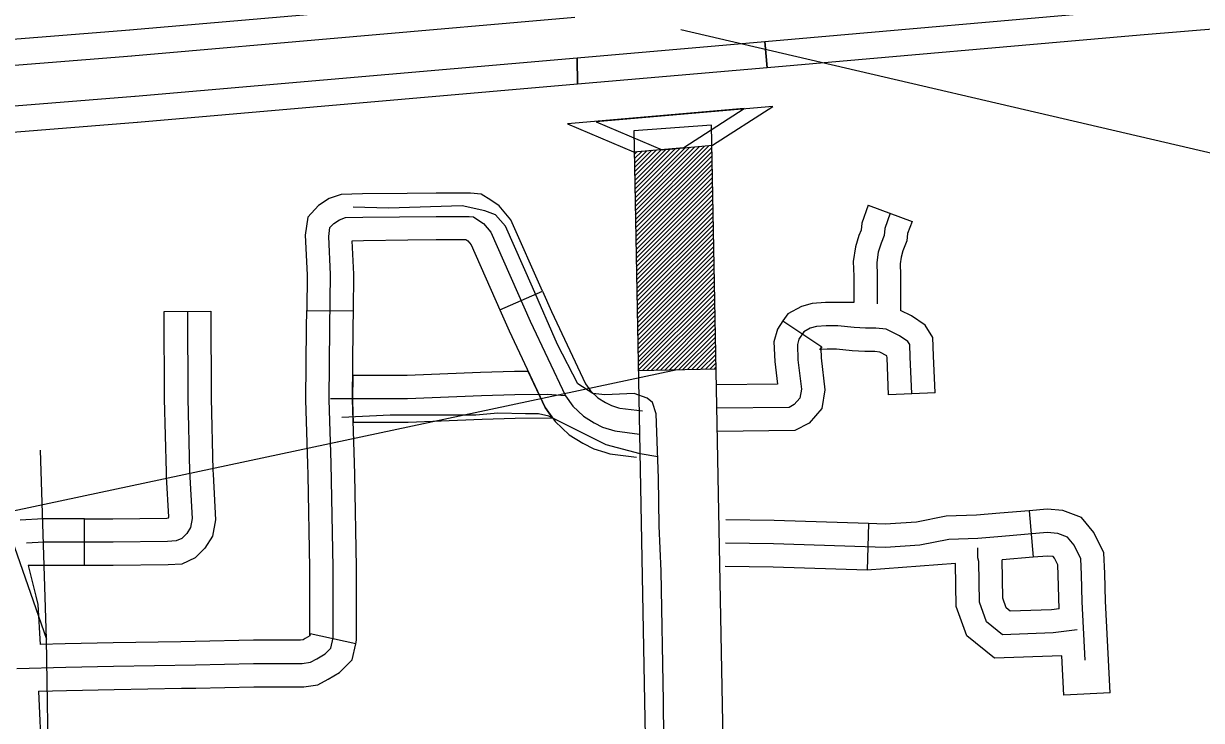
# Model space of a CAD drawing. Extents: x 1127717 to 1741049, y 2026793 to 2244711.
# Drawn here: x 1311890 to 1315678, y 2087087 to 2089330 of the extents above; entities that cross this region are included whole.
import ezdxf

# ---------------------------------------------------------------- set-up
doc = ezdxf.new("R2010")
doc.units = 0
for name, color, linetype in [('10', 7, 'Continuous'), ('19', 7, 'Continuous'), ('31', 7, 'Continuous'), ('32', 7, 'Continuous'), ('40', 7, 'Continuous'), ('42', 7, 'Continuous'), ('43', 7, 'Continuous'), ('R_Draft', 7, 'Continuous')]:
    doc.layers.add(name, color=color, linetype=linetype)

msp = doc.modelspace()

# ---------------------------------------------------------------- linework, layer by layer
at = {"layer": '10'}
msp.add_line((1314102, 2089003), (1313852.3, 2088984.9), dxfattribs=at)
for points in [[(1313852.3, 2088984.9), (1313908.8, 2086002.4), (1313961.4, 2083511), (1313977.6, 2082990.1), (1313974.6, 2082927.2), (1313943.9, 2082813.4), (1313909.5, 2082722.9), (1313884.3, 2082673.9), (1313817.9, 2082574.1), (1313777.9, 2082520), (1313512.1, 2082243.2), (1312829, 2081596.6), (1312536.5, 2081327.6), (1312400.7, 2081158.8)], [(1312607.5, 2081017), (1312719.6, 2081156.3), (1312999.6, 2081413.8), (1313688.3, 2082065.7), (1313969.4, 2082358.4), (1314022.6, 2082430.4), (1314100.1, 2082547), (1314138.2, 2082620.9), (1314182, 2082736.2), (1314223.1, 2082888.2), (1314227.8, 2082988.1), (1314211.3, 2083517.6), (1314158.7, 2086007.4), (1314102, 2089003)]]:
    msp.add_lwpolyline(points, dxfattribs=at)
at = {"layer": '19'}
for p, q in [((1313669.9, 2089219.4), (1314274.3, 2089272)), ((1314281.8, 2089187.4), (1314274.3, 2089272)), ((1314281.8, 2089187.4), (1313671.5, 2089134.2)), ((1312248.3, 2089095.6), (1312248.8, 2089095.6))]:
    msp.add_line(p, q, dxfattribs=at)
for points in [[(1314274.3, 2089272), (1315473.4, 2089376.5), (1320037.9, 2089755.6), (1321843.6, 2089911.3), (1325011.4, 2090156.9), (1326103.7, 2090226.2), (1327036.6, 2090277.1), (1327215.4, 2090285)], [(1327218, 2090200.6), (1327040.9, 2090192.2), (1326108.7, 2090141.3), (1325017.3, 2090072.1), (1321850.5, 2089826.6), (1320045.1, 2089670.9), (1315480.6, 2089291.8), (1314281.8, 2089187.4)], [(1312230.1, 2089309.8), (1313672.5, 2089435.4)], [(1313662.9, 2089349.3), (1312237.5, 2089225.1)], [(1299703.4, 2085858.2), (1300624.1, 2086171), (1301162.5, 2086380), (1301407.1, 2086493.1), (1301761.2, 2086642.3), (1302304.5, 2086885.3), (1303352, 2087313.8), (1305814, 2088367.5), (1305983.5, 2088428.8), (1306226.9, 2088495), (1306558.7, 2088604.7), (1306704.2, 2088639.5), (1306989.5, 2088721.2), (1307473.8, 2088854.3), (1307899.2, 2088935.2), (1308574.8, 2089018.1), (1309282.2, 2089080.5), (1310334.6, 2089158.1), (1312231.2, 2089309.9)], [(1314274.3, 2089272), (1314281.8, 2089187.4)], [(1312238, 2089225.1), (1310341.2, 2089073.4), (1309289.1, 2088995.8), (1308583.7, 2088933.5), (1307912.3, 2088851.2), (1307493, 2088771.4), (1307012.5, 2088639.4), (1306725.9, 2088557.3), (1306582, 2088522.9), (1306251.4, 2088413.6), (1306009.2, 2088347.7), (1305845.2, 2088288.4), (1303384.8, 2087235.4), (1302338, 2086807.2), (1301795.1, 2086564.3), (1301441.5, 2086415.3), (1301195.7, 2086301.7), (1300653.2, 2086091.1), (1299729.7, 2085777.3)], [(1312248.8, 2089095.6), (1313669.9, 2089219.4)], [(1313669.9, 2089219.4), (1313671.5, 2089134.2)], [(1313671.5, 2089134.2), (1313669.9, 2089219.4)], [(1313671.5, 2089134.2), (1312256.2, 2089010.9)], [(1299770.1, 2085653.7), (1300697.7, 2085968.9), (1301246.6, 2086182), (1301494, 2086296.4), (1301846.9, 2086445.1), (1302389.2, 2086687.7), (1303435, 2087115.5), (1305892.9, 2088167.4), (1306048.4, 2088223.6), (1306288.9, 2088289.1), (1306617.6, 2088397.7), (1306758.9, 2088431.6), (1307047.6, 2088514.2), (1307522.4, 2088644.7), (1307932.4, 2088722.7), (1308597.3, 2088804.2), (1309299.6, 2088866.2), (1310351.1, 2088943.8), (1312248.3, 2089095.6)], [(1312255.1, 2089010.8), (1310357.6, 2088859), (1309306.5, 2088781.5), (1308606.2, 2088719.7), (1307945.5, 2088638.7), (1307541.7, 2088561.8), (1307070.6, 2088432.4), (1306780.5, 2088349.3), (1306640.9, 2088315.9), (1306313.4, 2088207.7), (1306074.1, 2088142.5), (1305924.1, 2088088.3), (1303467.8, 2087037.1), (1302422.6, 2086609.5), (1301880.7, 2086367.1), (1301528.4, 2086218.6), (1301279.8, 2086103.7), (1300726.7, 2085889.1), (1299796.4, 2085572.9)]]:
    msp.add_lwpolyline(points, dxfattribs=at)
at = {"layer": '31'}
for p, q in [((1313125.5, 2088633.2), (1313125.5, 2088633.2)), ((1313421.4, 2088408.4), (1313558.6, 2088468.9)), ((1312342.4, 2088403.1), (1312492.4, 2088403.9)), ((1312800.7, 2088406.1), (1312950.7, 2088404.9)), ((1312086.1, 2087585.7), (1312086.1, 2087735.7)), ((1312958.4, 2087333.5), (1312812, 2087366.1))]:
    msp.add_line(p, q, dxfattribs=at)
for points in [[(1313123.8, 2088783.2), (1312980.2, 2088781.6), (1312911.2, 2088779.9), (1312872.9, 2088766.3), (1312838.4, 2088744), (1312804.3, 2088706.1), (1312796, 2088648.4), (1312801.6, 2088520.9), (1312800.7, 2088406.1)], [(1313558.6, 2088468.9), (1313457.3, 2088698.5), (1313419.6, 2088742.6), (1313392.9, 2088761), (1313361.9, 2088780.8), (1313326.9, 2088784.3), (1313216.5, 2088784.3), (1313123.8, 2088783.2)], [(1312872.6, 2088118.6), (1312875.3, 2088351.4), (1312876.6, 2088522.2), (1312871.2, 2088644.7), (1312875.3, 2088673), (1312887.4, 2088686.4), (1312906.2, 2088698.5), (1312925, 2088705.2), (1312981.5, 2088706.6), (1313216.9, 2088709.3), (1313323.2, 2088709.3), (1313336.6, 2088707.9), (1313351.4, 2088698.5), (1313368.9, 2088686.4), (1313393.1, 2088658.1), (1313519.6, 2088371.5), (1313632.6, 2088132), (1313656.8, 2088098.4), (1313690.4, 2088066.1), (1313725.4, 2088044.6), (1313752.3, 2088031.1), (1313791.3, 2088019), (1313870.8, 2088008.7)], [(1312950.7, 2088404.9), (1312951.6, 2088523.6), (1312946.9, 2088630.7), (1312982.9, 2088631.6), (1313125.5, 2088633.2)], [(1313125.5, 2088633.2), (1313217.4, 2088634.3), (1313312.5, 2088634.3), (1313318.3, 2088630.3), (1313329, 2088617.8), (1313421.4, 2088408.4)], [(1313558.6, 2088468.9), (1313587.8, 2088402.7), (1313697.5, 2088170.2), (1313713.7, 2088147.7), (1313736.6, 2088125.7), (1313761.9, 2088110.2), (1313780.4, 2088100.9), (1313803.8, 2088093.6)], [(1312417.4, 2088403.5), (1312418.7, 2088123.6), (1312424.1, 2087889.5), (1312432.2, 2087737.4), (1312426.8, 2087707.8), (1312414.7, 2087689), (1312398.6, 2087672.8), (1312381.1, 2087664.8), (1312352.8, 2087663.4), (1312178, 2087660.7), (1312021.9, 2087660.7), (1311954.7, 2087660.7), (1311899.5, 2087658)], [(1312350, 2087871.6), (1312349.2, 2087886.6), (1312343.7, 2088122.6), (1312342.4, 2088403.1)], [(1312492.4, 2088403.9), (1312493.7, 2088124.7), (1312499.1, 2087892.3), (1312499.7, 2087879.6)], [(1312805.1, 2087876.1), (1312804.3, 2087912.6), (1312797.6, 2088117.8), (1312800.3, 2088352.1), (1312800.7, 2088406.1)], [(1312955, 2087879.1), (1312954.3, 2087916.6), (1312947.6, 2088119.4), (1312950.3, 2088350.6), (1312950.7, 2088404.9)], [(1313421.4, 2088408.4), (1313451.3, 2088340.4), (1313567.7, 2088093.8), (1313599.9, 2088049), (1313644.2, 2088006.4), (1313688.9, 2087979), (1313724.2, 2087961.3), (1313759.3, 2087950.4)], [(1313105, 2088046.9), (1313126.7, 2088046.9), (1313364.7, 2088057.1), (1313471.2, 2088059.7), (1313591.1, 2088061.3), (1313575.2, 2088083.4), (1313567.7, 2088093.8), (1313512.7, 2088210.3)], [(1313512.7, 2088210.3), (1313468.4, 2088209.7), (1313359.7, 2088207), (1313123.5, 2088196.9), (1313105, 2088196.9)], [(1313105, 2088196.9), (1312948.5, 2088196.9), (1312947.6, 2088119.4), (1312949.1, 2088073.9), (1312950, 2088046.9)], [(1313632.6, 2088132), (1313573.4, 2088136.1), (1313469.8, 2088134.7), (1313362.2, 2088132), (1313125.1, 2088121.9), (1312877.2, 2088121.9)], [(1311868.5, 2087254.2), (1312025.8, 2087258.2), (1312179.2, 2087262.3), (1312442.8, 2087266.3), (1312629.8, 2087270.3), (1312785.8, 2087270.3), (1312812.7, 2087274.4), (1312832.9, 2087285.1), (1312859.8, 2087301.3), (1312878.6, 2087320.1), (1312886, 2087353.5), (1312886, 2087579.5), (1312879.3, 2087914.6), (1312872.6, 2088118.6)], [(1313803.8, 2088093.6), (1313807.3, 2088092.5), (1313880.4, 2088083.1)], [(1312950, 2088046.9), (1313105, 2088046.9)], [(1313759.3, 2087950.4), (1313775.2, 2087945.4), (1313861.2, 2087934.3)], [(1312499.7, 2087879.6), (1312507.5, 2087732.6), (1312497.9, 2087679.8), (1312473.4, 2087641.7), (1312442.1, 2087610.3), (1312399.2, 2087590.5), (1312355.2, 2087588.4), (1312178.5, 2087585.7), (1312086.1, 2087585.7)], [(1312086.1, 2087735.7), (1312177.4, 2087735.7), (1312350.5, 2087738.4), (1312356.2, 2087738.7), (1312356.8, 2087742.2), (1312350, 2087871.6)], [(1312811, 2087361.7), (1312811, 2087578.8), (1312805.1, 2087876.1)], [(1312958.4, 2087333.5), (1312961, 2087345.2), (1312961, 2087580.3), (1312955, 2087879.1)], [(1312086.1, 2087735.7), (1312021.9, 2087735.7), (1311952.9, 2087735.7), (1311879, 2087732.1)], [(1311904.8, 2087585.7), (1311929, 2087487.2)], [(1312086.1, 2087585.7), (1312021.9, 2087585.7), (1311904.8, 2087585.7)], [(1311929, 2087487.1), (1311935.5, 2087460.3), (1311943, 2087331.1)], [(1312395.2, 2087340.6), (1312177.6, 2087337.3), (1312023.9, 2087333.2), (1311943, 2087331.1)], [(1312812, 2087366.1), (1312810.5, 2087359.2), (1312795.9, 2087350.4), (1312788.8, 2087346.6), (1312780.2, 2087345.3), (1312629, 2087345.3), (1312441.4, 2087341.3), (1312395.2, 2087340.6)], [(1312397.5, 2087190.6), (1312444.2, 2087191.3), (1312630.6, 2087195.3), (1312791.4, 2087195.3), (1312836.6, 2087202.1), (1312869.9, 2087219.9), (1312906.3, 2087241.7), (1312947.1, 2087282.6), (1312958.4, 2087333.5)], [(1311938.4, 2087181), (1312027.8, 2087183.3), (1312180.8, 2087187.3), (1312397.5, 2087190.6)], [(1311938.4, 2087181), (1311947.2, 2086966.7), (1311947.5, 2086943.2)]]:
    msp.add_lwpolyline(points, dxfattribs=at)
at = {"layer": '32'}
for p, q in [((1314606.7, 2088744.8), (1314747.6, 2088693.1)), ((1314332.2, 2088372.7), (1314457, 2088289.5)), ((1314821.7, 2088141.3), (1314671.8, 2088135)), ((1315124.1, 2087762), (1315136.4, 2087612.5)), ((1314607.7, 2087720.4), (1314602.7, 2087570.5)), ((1315384.9, 2087176.3), (1315235.1, 2087168.6))]:
    msp.add_line(p, q, dxfattribs=at)
for points in [[(1314606.7, 2088744.8), (1314585.5, 2088686.9), (1314583.6, 2088665.2), (1314576.7, 2088648), (1314565.2, 2088610.9), (1314558.3, 2088564.3), (1314560.6, 2088517.2), (1314560.6, 2088432)], [(1314677.2, 2088719), (1314659.3, 2088670.5), (1314657.4, 2088647.7), (1314647.5, 2088622.9), (1314638.5, 2088594.2), (1314633.6, 2088560.6), (1314635.6, 2088519), (1314635.6, 2088427.9)], [(1314747.6, 2088693.1), (1314733.2, 2088654), (1314731.1, 2088630.1), (1314718.2, 2088597.9), (1314711.9, 2088577.6), (1314708.9, 2088556.8), (1314710.6, 2088520.7), (1314710.6, 2088406.8)], [(1314560.6, 2088432), (1314469.2, 2088432), (1314426.6, 2088429.3), (1314391.7, 2088418.9), (1314347.5, 2088395.7), (1314332.2, 2088372.7)], [(1314821.7, 2088141.3), (1314816.7, 2088260.4), (1314813.8, 2088319.1), (1314789.5, 2088359.5), (1314745.2, 2088389.1), (1314710.6, 2088406.8)], [(1314332.2, 2088372.7), (1314314.4, 2088346), (1314303.1, 2088305.3), (1314305.7, 2088242.3), (1314314.1, 2088169.1), (1314118.4, 2088166.8)], [(1314746.8, 2088138.2), (1314741.8, 2088257), (1314739.8, 2088296.6), (1314733.9, 2088306.5), (1314707.2, 2088324.3), (1314664.6, 2088346.1), (1314630.9, 2088349.1), (1314597.3, 2088349.1), (1314560.7, 2088351.1), (1314509.2, 2088357), (1314471.6, 2088357), (1314439.9, 2088355), (1314420.1, 2088349.1), (1314399.3, 2088338.2), (1314383.5, 2088314.4), (1314378.5, 2088296.6), (1314380.5, 2088248.1), (1314391.4, 2088153), (1314386.4, 2088124.3), (1314368.6, 2088103.5), (1314351.8, 2088094.6), (1314119.3, 2088091.8)], [(1314457, 2088289.5), (1314454.1, 2088285.1), (1314455.3, 2088253.9), (1314467.1, 2088150.9), (1314456.8, 2088091.2), (1314416.3, 2088043.9), (1314370.9, 2088019.8), (1314120.2, 2088016.8)], [(1314671.8, 2088135), (1314666.9, 2088253.6), (1314666.5, 2088260.9), (1314643.4, 2088272.7), (1314627.6, 2088274.1), (1314595.3, 2088274.1), (1314554.3, 2088276.3), (1314504.9, 2088282), (1314473.9, 2088282), (1314453.2, 2088280.7), (1314450.6, 2088279.9), (1314457, 2088289.5)], [(1315124.1, 2087762), (1315029.2, 2087754.3), (1314954.6, 2087747.3), (1314857, 2087744.7), (1314762, 2087725.3), (1314660.5, 2087718.6), (1314607.7, 2087720.4)], [(1315384.9, 2087176.3), (1315369.7, 2087471.4), (1315367.3, 2087560), (1315364.2, 2087626.9), (1315331.8, 2087691.8), (1315292.3, 2087740), (1315232.2, 2087763.1), (1315181.7, 2087766.8), (1315124.1, 2087762)], [(1314607.7, 2087720.4), (1314303.9, 2087730.5), (1314148.7, 2087733)], [(1315304.4, 2087281.3), (1315294.8, 2087468.4), (1315292.4, 2087557.2), (1315290, 2087607.6), (1315268.4, 2087650.8), (1315246.8, 2087677.1), (1315215.7, 2087689.1), (1315182.1, 2087691.5), (1315035.8, 2087679.5), (1314959.1, 2087672.3), (1314865.5, 2087669.9), (1314772, 2087650.8), (1314661.7, 2087643.6), (1314302, 2087655.6), (1314147.5, 2087658)], [(1315278.4, 2087378.6), (1315201.6, 2087368.7), (1315037.9, 2087363.1), (1314986.7, 2087404.1), (1314964.4, 2087467.3), (1314961.9, 2087598.3), (1314959.4, 2087610.8), (1314959.4, 2087642.5)], [(1315136.4, 2087612.5), (1315036.8, 2087604.4)], [(1315220.4, 2087446.7), (1315195.5, 2087443.5), (1315063.1, 2087439), (1315050.3, 2087449.3), (1315039.2, 2087480.9), (1315036.8, 2087604.4)], [(1315220.4, 2087446.7), (1315217.4, 2087554.4), (1315215.8, 2087588.2), (1315205.1, 2087609.7), (1315201.4, 2087614.3), (1315199.2, 2087615.1), (1315182.5, 2087616.3), (1315136.4, 2087612.5)], [(1314887, 2087592.1), (1314602.7, 2087570.5), (1314300.2, 2087580.6), (1314146.4, 2087583)], [(1315228.6, 2087294.6), (1315012.7, 2087287.2), (1314923.1, 2087359), (1314889.7, 2087453.8), (1314887, 2087592.1)], [(1315235.1, 2087168.6), (1315228.6, 2087294.6)]]:
    msp.add_lwpolyline(points, dxfattribs=at)
at = {"layer": '40'}
for points in [[(1311794.2, 2088629.6), (1311827.7, 2087754.9), (1311829, 2087748), (1311831.6, 2087729), (1311835, 2087719.1), (1311964.2, 2087349)], [(1312344.3, 2085808.3), (1312092.3, 2086091.9), (1312057.9, 2086133.7), (1312038.7, 2086167.1), (1312011.6, 2086226.2), (1312000.7, 2086251.9), (1311993.9, 2086273.7), (1311989, 2086298.6), (1311986, 2086326.5), (1311983.1, 2086352.5), (1311980.2, 2086377.4), (1311978.5, 2086396.4), (1311964.2, 2087349), (1311944.3, 2087956.6)]]:
    msp.add_lwpolyline(points, dxfattribs=at)
at = {"layer": '42'}
for p, q in [((1314207.3, 2089056.1), (1313923.2, 2089031.4)), ((1314013.3, 2088930.8), (1314207.3, 2089056.1)), ((1314299.1, 2089063.1), (1314015, 2089038.3)), ((1314105.1, 2088937.8), (1314299.1, 2089063.1)), ((1313923.2, 2089031.4), (1313639.2, 2089006.6)), ((1313639.2, 2089006.6), (1313851.9, 2088916.8)), ((1314015, 2089038.3), (1313731, 2089013.6)), ((1313731, 2089013.6), (1313943.7, 2088923.7)), ((1313851.9, 2088916.8), (1314013.3, 2088930.8)), ((1313943.7, 2088923.7), (1314105.1, 2088937.8))]:
    msp.add_line(p, q, dxfattribs=at)
at = {"layer": '43'}
for points in [[(1313951.5, 2086793.2), (1313947.6, 2087148.8), (1313940, 2087567.1), (1313934.2, 2087713.2), (1313932.3, 2087867), (1313924.6, 2088073.8), (1313913, 2088110.4), (1313895.8, 2088123.8), (1313853.5, 2088139.2), (1313759.3, 2088135.4), (1313720.9, 2088139.2), (1313672.8, 2088170), (1313607.5, 2088296.8), (1313526.8, 2088481.4), (1313440.3, 2088677.5), (1313407.6, 2088714), (1313373, 2088727.5), (1313300, 2088742.9), (1313063.6, 2088735.2), (1312950.3, 2088739)], [(1313929.7, 2087935.5), (1313872.7, 2087945), (1313763.2, 2087973.9), (1313578.7, 2088066.1), (1313546, 2088073.8), (1313503.7, 2088073.8), (1313415.3, 2088075.8), (1313344.2, 2088070), (1313069.4, 2088070), (1312913.7, 2088062.3)]]:
    msp.add_lwpolyline(points, dxfattribs=at)
at = {"layer": 'R_Draft'}
for p, q in [((1314004.1, 2089310), (1316897.9, 2088637)), ((1313856.4, 2088769), (1314017.5, 2088930.1)), ((1313856.7, 2088755.2), (1314033, 2088931.5)), ((1313856.9, 2088741.3), (1314048.5, 2088932.8)), ((1313857.2, 2088727.4), (1314064, 2088934.2)), ((1313857.4, 2088713.5), (1314079.5, 2088935.5)), ((1313857.7, 2088699.6), (1314095, 2088936.9)), ((1313858, 2088685.8), (1314103.4, 2088931.2)), ((1313853.8, 2088907.8), (1313863.7, 2088917.8)), ((1313854, 2088894), (1313879.2, 2088919.1)), ((1313854.3, 2088880.1), (1313894.7, 2088920.5)), ((1313854.6, 2088866.2), (1313910.2, 2088921.8)), ((1313854.8, 2088852.3), (1313925.7, 2088923.2)), ((1313855.1, 2088838.4), (1313941.2, 2088924.5)), ((1313855.3, 2088824.6), (1313955.5, 2088924.7)), ((1313855.6, 2088810.7), (1313971, 2088926.1)), ((1313855.9, 2088796.8), (1313986.5, 2088927.4)), ((1313856.1, 2088782.9), (1314002, 2088928.8)), ((1313858.2, 2088671.9), (1314103.6, 2088917.3)), ((1313858.5, 2088658), (1314103.9, 2088903.4)), ((1313858.8, 2088644.1), (1314104.2, 2088889.5)), ((1313859, 2088630.3), (1314104.4, 2088875.6)), ((1313859.3, 2088616.4), (1314104.7, 2088861.8)), ((1313859.6, 2088602.5), (1314104.9, 2088847.9)), ((1313859.8, 2088588.6), (1314105.2, 2088834)), ((1313860.1, 2088574.7), (1314105.5, 2088820.1)), ((1313860.3, 2088560.9), (1314105.7, 2088806.3)), ((1313860.6, 2088547), (1314106, 2088792.4)), ((1313860.9, 2088533.1), (1314106.3, 2088778.5)), ((1313861.1, 2088519.2), (1314106.5, 2088764.6)), ((1313861.4, 2088505.3), (1314106.8, 2088750.7)), ((1313861.7, 2088491.5), (1314107.1, 2088736.9)), ((1313861.9, 2088477.6), (1314107.3, 2088723)), ((1313862.2, 2088463.7), (1314107.6, 2088709.1)), ((1313862.4, 2088449.8), (1314107.8, 2088695.2)), ((1313862.7, 2088435.9), (1314108.1, 2088681.3)), ((1313863, 2088422.1), (1314108.4, 2088667.5)), ((1313863.2, 2088408.2), (1314108.6, 2088653.6)), ((1313863.5, 2088394.3), (1314108.9, 2088639.7)), ((1313863.8, 2088380.4), (1314109.2, 2088625.8)), ((1313864, 2088366.5), (1314109.4, 2088611.9)), ((1313864.3, 2088352.7), (1314109.7, 2088598.1)), ((1313864.5, 2088338.8), (1314109.9, 2088584.2)), ((1313864.8, 2088324.9), (1314110.2, 2088570.3)), ((1313865.1, 2088311), (1314110.5, 2088556.4)), ((1313865.3, 2088297.1), (1314110.7, 2088542.5)), ((1313865.6, 2088283.3), (1314111, 2088528.7)), ((1313865.9, 2088269.4), (1314111.3, 2088514.8)), ((1313866.1, 2088255.5), (1314111.5, 2088500.9)), ((1313866.4, 2088241.6), (1314111.8, 2088487)), ((1313866.6, 2088227.8), (1314112, 2088473.1)), ((1313866.9, 2088213.9), (1314112.3, 2088459.3)), ((1313880.8, 2088213.7), (1314112.6, 2088445.4)), ((1313895.3, 2088213.9), (1314112.8, 2088431.5)), ((1313909.7, 2088214.2), (1314113.1, 2088417.6)), ((1313924.1, 2088214.5), (1314113.4, 2088403.8)), ((1313938.5, 2088214.8), (1314113.6, 2088389.9)), ((1313952.9, 2088215), (1314113.9, 2088376)), ((1313967.3, 2088215.3), (1314114.1, 2088362.1)), ((1313981.8, 2088215.6), (1314114.4, 2088348.2)), ((1313996.2, 2088215.8), (1314114.7, 2088334.4)), ((1314010.6, 2088216.1), (1314114.9, 2088320.5)), ((1314025, 2088216.4), (1314115.2, 2088306.6)), ((1314039.4, 2088216.7), (1314115.5, 2088292.7)), ((1314053.8, 2088216.9), (1314115.7, 2088278.8)), ((1314068.2, 2088217.2), (1314116, 2088265)), ((1314082.7, 2088217.5), (1314116.3, 2088251.1)), ((1313991.9, 2088215.8), (1273628.6, 2079616.8)), ((1313866.9, 2088213.4), (1314116.9, 2088218.1)), ((1314097.1, 2088217.8), (1314116.5, 2088237.2)), ((1314111.5, 2088218), (1314116.8, 2088223.3))]:
    msp.add_line(p, q, dxfattribs=at)

doc.saveas('drawing.dxf')
